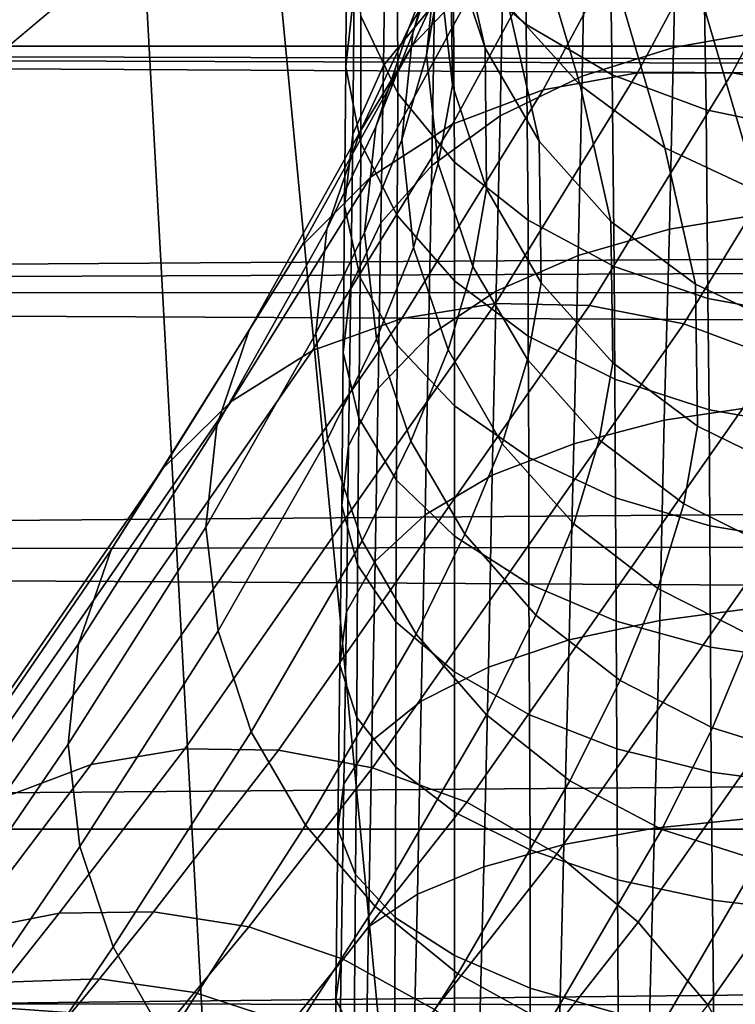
# Model space of a CAD drawing. Extents: x -43.1 to 43.1, y -41.3 to 41.3.
# Tile 436 of 744: x 0.008 to 0.118, y 0.104 to 0.255. Entities that reach past the tile are written whole.
import ezdxf

# ---------------------------------------------------------------- set-up
doc = ezdxf.new("R2010")
doc.units = 0
for name, color, linetype in [('CEILING_SUPPORT', 254, 'CONTINUOUS'), ('CLAMP', 254, 'CONTINUOUS'), ('METAL_BASE', 254, 'CONTINUOUS'), ('WIRE', 254, 'CONTINUOUS')]:
    doc.layers.add(name, color=color, linetype=linetype)

msp = doc.modelspace()

# ---------------------------------------------------------------- linework, layer by layer
at = {"layer": 'CEILING_SUPPORT'}
for points in [[(0.068, 0.0542, 101.9285), (0, 0.7651, 101.9285), (0.7651, 0.7651, 101.9285), (0.7651, 0, 101.9285)], [(0, 0.0869, 101.9285), (0, 0.7651, 101.9285), (0.0377, 0.0783, 101.9285)], [(0.068, 0.0542, 101.9285), (0.0377, 0.0783, 101.9285), (0, 0.7651, 101.9285)], [(0.068, 0.0542, 101.859), (0, 0.7651, 101.859), (0.7651, 0.7651, 101.859), (0.7651, 0, 101.859)], [(0, 0.0869, 101.859), (0, 0.7651, 101.859), (0.0377, 0.0783, 101.859)], [(0.068, 0.0542, 101.859), (0.0377, 0.0783, 101.859), (0, 0.7651, 101.859)]]:
    msp.add_3dface(points, dxfattribs=at)
at = {"layer": 'CLAMP'}
for points in [[(3.3384, 0.2512, 93.9791), (-0.6955, 0.2512, 93.9791), (-0.6955, 0.2868, 93.9527), (3.3384, 0.2868, 93.9527)], [(3.3384, 0.2512, 93.2273), (3.3384, 0.2868, 93.2537), (-0.6955, 0.2868, 93.2537), (-0.6955, 0.2512, 93.2273)], [(2.606, 0.2406, 93.9859), (2.5786, 0.2348, 93.9895), (-0.6955, 0.2512, 93.9791)], [(3.3384, 0.2512, 93.9791), (2.6341, 0.2433, 93.9842), (-0.6955, 0.2512, 93.9791)], [(-0.6955, 0.2512, 93.9791), (2.6341, 0.2433, 93.9842), (2.606, 0.2406, 93.9859)], [(-0.6955, 0.2512, 93.9791), (2.5786, 0.2348, 93.9895), (-0.6955, 0.2131, 94.0019)], [(-0.6955, 0.2512, 93.2273), (2.6341, 0.2433, 93.2222), (3.3384, 0.2512, 93.2273)], [(-0.6955, 0.2512, 93.2273), (2.606, 0.2406, 93.2205), (2.6341, 0.2433, 93.2222)], [(2.5786, 0.2348, 93.2169), (2.606, 0.2406, 93.2205), (-0.6955, 0.2512, 93.2273)], [(-0.6955, 0.2131, 93.2045), (2.5786, 0.2348, 93.2169), (-0.6955, 0.2512, 93.2273)], [(-0.6955, 0.2131, 94.0019), (2.5786, 0.2348, 93.9895), (2.5523, 0.2259, 93.9948)], [(-0.6955, 0.2131, 93.2045), (2.5523, 0.2259, 93.2116), (2.5786, 0.2348, 93.2169)], [(2.5273, 0.2142, 94.0013), (-0.6955, 0.2131, 94.0019), (2.5523, 0.2259, 93.9948)], [(2.5273, 0.2142, 93.2051), (2.5523, 0.2259, 93.2116), (-0.6955, 0.2131, 93.2045)], [(-0.6955, 0.2131, 94.0019), (2.5273, 0.2142, 94.0013), (2.501, 0.1978, 94.0097)], [(-0.6955, 0.2131, 93.2045), (2.501, 0.1978, 93.1967), (2.5273, 0.2142, 93.2051)], [(-0.6955, 0.173, 94.0209), (-0.6955, 0.2131, 94.0019), (2.501, 0.1978, 94.0097)], [(-0.6955, 0.173, 93.1855), (2.501, 0.1978, 93.1967), (-0.6955, 0.2131, 93.2045)], [(2.501, 0.1978, 94.0097), (2.4771, 0.1782, 94.0187), (-0.6955, 0.173, 94.0209)], [(2.4771, 0.1782, 93.1877), (2.501, 0.1978, 93.1967), (-0.6955, 0.173, 93.1855)], [(-0.6955, 0.173, 94.0209), (2.4771, 0.1782, 94.0187), (2.4558, 0.1557, 94.0276)], [(-0.6955, 0.173, 93.1855), (2.4558, 0.1557, 93.1788), (2.4771, 0.1782, 93.1877)], [(-0.6955, 0.173, 94.0209), (2.4558, 0.1557, 94.0276), (-0.6955, 0.1312, 94.0358)], [(2.4558, 0.1557, 93.1788), (-0.6955, 0.173, 93.1855), (-0.6955, 0.1312, 93.1706)], [(2.4375, 0.1306, 94.036), (-0.6955, 0.1312, 94.0358), (2.4558, 0.1557, 94.0276)], [(-0.6955, 0.1312, 93.1706), (2.4375, 0.1306, 93.1704), (2.4558, 0.1557, 93.1788)], [(-0.6955, 0.1312, 94.0358), (2.4375, 0.1306, 94.036), (-0.0031, 0.1043, 94.0431)], [(-0.0031, 0.1043, 93.1633), (2.4375, 0.1306, 93.1704), (-0.6955, 0.1312, 93.1706)], [(2.4375, 0.1306, 94.036), (2.4213, 0.1007, 94.0439), (-0.0031, 0.1043, 94.0431)], [(2.4213, 0.1007, 93.1625), (2.4375, 0.1306, 93.1704), (-0.0031, 0.1043, 93.1633)], [(2.4213, 0.1007, 94.0439), (0.0177, 0.1028, 94.0434), (-0.0031, 0.1043, 94.0431)], [(2.4213, 0.1007, 93.1625), (-0.0031, 0.1043, 93.1633), (0.0177, 0.1028, 93.163)]]:
    msp.add_3dface(points, dxfattribs=at)
at = {"layer": 'METAL_BASE'}
for points in [[(-1.669, 0.6609, 8.6989), (-0.8194, 1.6735, 8.6989), (0.4824, 1.903, 8.6989), (1.6271, -1.2421, 8.6989)], [(-0.9992, 1.3658, 8.6989), (-1.609, 0.3096, 8.6989), (-1.3972, -0.8914, 8.6989), (1.2928, 1.3658, 8.6989)], [(-1.3972, -0.8914, 8.6989), (-0.463, -1.6754, 8.6989), (0.7566, -1.6754, 8.6989), (1.2928, 1.3658, 8.6989)], [(-0.8992, 1.2466, 0.6411), (-1.4558, 0.2826, 0.6411), (-1.2625, -0.8137, 0.6411), (1.1929, 1.2466, 0.6411)], [(-1.2625, -0.8137, 0.6411), (-0.4098, -1.5292, 0.6411), (0.7034, -1.5292, 0.6411), (1.1929, 1.2466, 0.6411)], [(-0.8194, -1.6735, 8.6989), (-1.669, -0.6609, 8.6989), (-1.669, 0.6609, 8.6989), (1.6271, -1.2421, 8.6989)]]:
    msp.add_3dface(points, dxfattribs=at)
at = {"layer": 'WIRE'}
for points in [[(0.0732, 0.2918, 2.4407), (0.0834, 0.2573, 2.5919), (0.0944, 0.2452, 2.5886), (0.0842, 0.2797, 2.437)], [(0.0749, 0.2642, 1.641), (0.0746, 0.2918, 1.6794), (0.0858, 0.2813, 1.6861), (0.0861, 0.2545, 1.6486)], [(0.0607, 0.2558, 1.5845), (0.0608, 0.2886, 1.622), (0.0663, 0.2758, 1.632), (0.0664, 0.244, 1.5956)], [(0.0698, 0.2875, 2.5993), (0.0745, 0.2669, 2.6962), (0.0798, 0.2509, 2.6926), (0.0751, 0.2716, 2.5955)], [(0.0821, 0.2826, 2.9023), (0.0763, 0.2677, 2.9493), (0.0681, 0.254, 2.9435), (0.0738, 0.2686, 2.8972)], [(0.0727, 0.2836, 2.6999), (0.0729, 0.2618, 2.7946), (0.0748, 0.2452, 2.7905), (0.0745, 0.2669, 2.6962)], [(0.072, 0.2578, 1.497), (0.0724, 0.2813, 1.5175), (0.0645, 0.2711, 1.5285), (0.0642, 0.2482, 1.5086)], [(0.0777, 0.282, 2.8503), (0.0738, 0.2686, 2.8972), (0.0687, 0.2532, 2.8919), (0.0725, 0.2663, 2.8456)], [(0.0861, 0.2545, 1.6486), (0.0858, 0.2813, 1.6861), (0.0989, 0.2731, 1.6915), (0.0993, 0.2468, 1.6545)], [(0.0597, 0.2598, 1.5405), (0.0599, 0.2807, 1.5609), (0.0585, 0.2682, 1.5728), (0.0584, 0.248, 1.553)], [(0.0842, 0.2797, 2.437), (0.0944, 0.2452, 2.5886), (0.1074, 0.2356, 2.5858), (0.0972, 0.2703, 2.4338)], [(0.1209, 0.2801, 3.0164), (0.1032, 0.2471, 3.0988), (0.0887, 0.2445, 3.094), (0.1062, 0.2771, 3.0125)], [(0.1356, 0.2805, 3.0194), (0.1177, 0.2471, 3.1025), (0.1032, 0.2471, 3.0988), (0.1209, 0.2801, 3.0164)], [(0.1235, 0.2536, 1.4487), (0.1241, 0.2802, 1.4694), (0.1093, 0.2773, 1.4731), (0.1087, 0.251, 1.4526)], [(0.1503, 0.2784, 3.0214), (0.1323, 0.2446, 3.1052), (0.1177, 0.2471, 3.1025), (0.1356, 0.2805, 3.0194)], [(0.0871, 0.2792, 2.9548), (0.0794, 0.2626, 3.002), (0.0687, 0.2514, 2.9958), (0.0763, 0.2677, 2.9493)], [(0.0747, 0.2784, 2.7988), (0.0725, 0.2663, 2.8456), (0.0708, 0.2498, 2.841), (0.0729, 0.2618, 2.7946)], [(0.1062, 0.2771, 3.0125), (0.0887, 0.2445, 3.094), (0.0748, 0.2392, 3.0882), (0.0922, 0.2712, 3.0076)], [(0.1087, 0.251, 1.4526), (0.1093, 0.2773, 1.4731), (0.0952, 0.2726, 1.479), (0.0947, 0.2466, 1.4589)], [(0.0664, 0.244, 1.5956), (0.0663, 0.2758, 1.632), (0.0749, 0.2642, 1.641), (0.0751, 0.2334, 1.6056)], [(0.0947, 0.2466, 1.4589), (0.0952, 0.2726, 1.479), (0.0826, 0.266, 1.487), (0.0821, 0.2405, 1.4674)], [(0.0993, 0.2468, 1.6545), (0.0989, 0.2731, 1.6915), (0.1133, 0.2673, 1.6952), (0.1137, 0.2414, 1.6587)], [(0.0642, 0.2482, 1.5086), (0.0645, 0.2711, 1.5285), (0.0597, 0.2598, 1.5405), (0.0595, 0.2377, 1.5213)], [(0.0922, 0.2712, 3.0076), (0.0748, 0.2392, 3.0882), (0.0622, 0.2311, 3.0815), (0.0794, 0.2626, 3.002)], [(0.0751, 0.2716, 2.5955), (0.0798, 0.2509, 2.6926), (0.0881, 0.2366, 2.6893), (0.0834, 0.2573, 2.5919)], [(0.0972, 0.2703, 2.4338), (0.1074, 0.2356, 2.5858), (0.1217, 0.2289, 2.5835), (0.1115, 0.2636, 2.4312)], [(0.0584, 0.248, 1.553), (0.0585, 0.2682, 1.5728), (0.0607, 0.2558, 1.5845), (0.0607, 0.2363, 1.5654)], [(0.0763, 0.2677, 2.9493), (0.0687, 0.2514, 2.9958), (0.0606, 0.2381, 2.9892), (0.0681, 0.254, 2.9435)], [(0.0738, 0.2686, 2.8972), (0.0681, 0.254, 2.9435), (0.063, 0.2388, 2.9376), (0.0687, 0.2532, 2.8919)], [(0.0725, 0.2663, 2.8456), (0.0687, 0.2532, 2.8919), (0.067, 0.2368, 2.8868), (0.0708, 0.2498, 2.841)], [(0.0821, 0.2405, 1.4674), (0.0826, 0.266, 1.487), (0.072, 0.2578, 1.497), (0.0716, 0.2329, 1.4779)], [(0.0745, 0.2669, 2.6962), (0.0748, 0.2452, 2.7905), (0.08, 0.2293, 2.7868), (0.0798, 0.2509, 2.6926)], [(0.1137, 0.2414, 1.6587), (0.1133, 0.2673, 1.6952), (0.1283, 0.264, 1.6974), (0.1287, 0.2383, 1.6611)], [(0.0751, 0.2334, 1.6056), (0.0749, 0.2642, 1.641), (0.0861, 0.2545, 1.6486), (0.0864, 0.2245, 1.6141)], [(0.1115, 0.2636, 2.4312), (0.1217, 0.2289, 2.5835), (0.1366, 0.225, 2.5817), (0.1264, 0.2598, 2.4293)], [(0.0794, 0.2626, 3.002), (0.0622, 0.2311, 3.0815), (0.0516, 0.2205, 3.0743), (0.0687, 0.2514, 2.9958)], [(0.0729, 0.2618, 2.7946), (0.0708, 0.2498, 2.841), (0.0726, 0.2332, 2.8366), (0.0748, 0.2452, 2.7905)], [(0.0595, 0.2377, 1.5213), (0.0597, 0.2598, 1.5405), (0.0584, 0.248, 1.553), (0.0582, 0.2267, 1.5345)], [(0.0716, 0.2329, 1.4779), (0.072, 0.2578, 1.497), (0.0642, 0.2482, 1.5086), (0.0638, 0.2241, 1.4901)], [(0.0834, 0.2573, 2.5919), (0.0881, 0.2366, 2.6893), (0.0991, 0.2243, 2.6863), (0.0944, 0.2452, 2.5886)], [(0.0607, 0.2363, 1.5654), (0.0607, 0.2558, 1.5845), (0.0664, 0.244, 1.5956), (0.0663, 0.2252, 1.5772)], [(0.0681, 0.254, 2.9435), (0.0606, 0.2381, 2.9892), (0.0555, 0.2231, 2.9827), (0.063, 0.2388, 2.9376)], [(0.0864, 0.2245, 1.6141), (0.0861, 0.2545, 1.6486), (0.0993, 0.2468, 1.6545), (0.0996, 0.2174, 1.6207)], [(0.0687, 0.2532, 2.8919), (0.063, 0.2388, 2.9376), (0.0613, 0.2226, 2.9318), (0.067, 0.2368, 2.8868)], [(0.1228, 0.2255, 1.4297), (0.1235, 0.2536, 1.4487), (0.1087, 0.251, 1.4526), (0.1081, 0.2231, 1.4338)], [(0.0687, 0.2514, 2.9958), (0.0516, 0.2205, 3.0743), (0.0436, 0.2076, 3.0667), (0.0606, 0.2381, 2.9892)], [(0.0798, 0.2509, 2.6926), (0.08, 0.2293, 2.7868), (0.0884, 0.2149, 2.7834), (0.0881, 0.2366, 2.6893)], [(0.1081, 0.2231, 1.4338), (0.1087, 0.251, 1.4526), (0.0947, 0.2466, 1.4589), (0.0941, 0.2191, 1.4404)], [(0.0708, 0.2498, 2.841), (0.067, 0.2368, 2.8868), (0.0688, 0.2203, 2.8819), (0.0726, 0.2332, 2.8366)], [(0.0582, 0.2267, 1.5345), (0.0584, 0.248, 1.553), (0.0607, 0.2363, 1.5654), (0.0606, 0.2157, 1.5476)], [(0.0638, 0.2241, 1.4901), (0.0642, 0.2482, 1.5086), (0.0595, 0.2377, 1.5213), (0.0592, 0.2144, 1.5035)], [(0.1032, 0.2471, 3.0988), (0.0814, 0.2117, 3.1785), (0.067, 0.2094, 3.1732), (0.0887, 0.2445, 3.094)], [(0.1177, 0.2471, 3.1025), (0.0958, 0.2114, 3.1827), (0.0814, 0.2117, 3.1785), (0.1032, 0.2471, 3.0988)], [(0.0941, 0.2191, 1.4404), (0.0947, 0.2466, 1.4589), (0.0821, 0.2405, 1.4674), (0.0815, 0.2136, 1.4494)], [(0.1323, 0.2446, 3.1052), (0.1103, 0.2086, 3.1857), (0.0958, 0.2114, 3.1827), (0.1177, 0.2471, 3.1025)], [(0.0996, 0.2174, 1.6207), (0.0993, 0.2468, 1.6545), (0.1137, 0.2414, 1.6587), (0.114, 0.2125, 1.6253)], [(0.0748, 0.2452, 2.7905), (0.0726, 0.2332, 2.8366), (0.0779, 0.2174, 2.8326), (0.08, 0.2293, 2.7868)], [(0.0944, 0.2452, 2.5886), (0.0991, 0.2243, 2.6863), (0.1121, 0.2147, 2.6838), (0.1074, 0.2356, 2.5858)], [(0.0887, 0.2445, 3.094), (0.067, 0.2094, 3.1732), (0.0533, 0.2045, 3.1668), (0.0748, 0.2392, 3.0882)], [(0.0663, 0.2252, 1.5772), (0.0664, 0.244, 1.5956), (0.0751, 0.2334, 1.6056), (0.0751, 0.2152, 1.5877)], [(0.1468, 0.2395, 3.1067), (0.1247, 0.2032, 3.1876), (0.1103, 0.2086, 3.1857), (0.1323, 0.2446, 3.1052)], [(0.0815, 0.2136, 1.4494), (0.0821, 0.2405, 1.4674), (0.0716, 0.2329, 1.4779), (0.0711, 0.2067, 1.4605)], [(0.114, 0.2125, 1.6253), (0.1137, 0.2414, 1.6587), (0.1287, 0.2383, 1.6611), (0.129, 0.2097, 1.6279)], [(0.0748, 0.2392, 3.0882), (0.0533, 0.2045, 3.1668), (0.0408, 0.1967, 3.1595), (0.0622, 0.2311, 3.0815)], [(0.063, 0.2388, 2.9376), (0.0555, 0.2231, 2.9827), (0.0538, 0.2071, 2.9764), (0.0613, 0.2226, 2.9318)], [(0.0606, 0.2381, 2.9892), (0.0436, 0.2076, 3.0667), (0.0386, 0.193, 3.0592), (0.0555, 0.2231, 2.9827)], [(0.0592, 0.2144, 1.5035), (0.0595, 0.2377, 1.5213), (0.0582, 0.2267, 1.5345), (0.058, 0.2042, 1.5174)], [(0.0606, 0.2157, 1.5476), (0.0607, 0.2363, 1.5654), (0.0663, 0.2252, 1.5772), (0.0663, 0.2053, 1.56)], [(0.067, 0.2368, 2.8868), (0.0613, 0.2226, 2.9318), (0.0631, 0.2063, 2.9266), (0.0688, 0.2203, 2.8819)], [(0.0881, 0.2366, 2.6893), (0.0884, 0.2149, 2.7834), (0.0994, 0.2026, 2.7807), (0.0991, 0.2243, 2.6863)], [(0.1074, 0.2356, 2.5858), (0.1121, 0.2147, 2.6838), (0.1264, 0.2079, 2.6819), (0.1217, 0.2289, 2.5835)], [(0.0711, 0.2067, 1.4605), (0.0716, 0.2329, 1.4779), (0.0638, 0.2241, 1.4901), (0.0634, 0.1987, 1.4733)], [(0.0726, 0.2332, 2.8366), (0.0688, 0.2203, 2.8819), (0.0741, 0.2046, 2.8777), (0.0779, 0.2174, 2.8326)], [(0.0751, 0.2152, 1.5877), (0.0751, 0.2334, 1.6056), (0.0864, 0.2245, 1.6141), (0.0864, 0.2067, 1.5966)], [(0.0622, 0.2311, 3.0815), (0.0408, 0.1967, 3.1595), (0.0303, 0.1864, 3.1516), (0.0516, 0.2205, 3.0743)], [(0.08, 0.2293, 2.7868), (0.0779, 0.2174, 2.8326), (0.0863, 0.2031, 2.8292), (0.0884, 0.2149, 2.7834)], [(0.058, 0.2042, 1.5174), (0.0582, 0.2267, 1.5345), (0.0606, 0.2157, 1.5476), (0.0604, 0.1941, 1.5311)], [(0.0663, 0.2053, 1.56), (0.0663, 0.2252, 1.5772), (0.0751, 0.2152, 1.5877), (0.0751, 0.196, 1.5711)], [(0.1221, 0.196, 1.4126), (0.1228, 0.2255, 1.4297), (0.1081, 0.2231, 1.4338), (0.1073, 0.1938, 1.4169)], [(0.0634, 0.1987, 1.4733), (0.0638, 0.2241, 1.4901), (0.0592, 0.2144, 1.5035), (0.0588, 0.1899, 1.4873)], [(0.0864, 0.2067, 1.5966), (0.0864, 0.2245, 1.6141), (0.0996, 0.2174, 1.6207), (0.0997, 0.2001, 1.6036)], [(0.0991, 0.2243, 2.6863), (0.0994, 0.2026, 2.7807), (0.1124, 0.1929, 2.7787), (0.1121, 0.2147, 2.6838)], [(0.0555, 0.2231, 2.9827), (0.0386, 0.193, 3.0592), (0.0369, 0.1774, 3.0521), (0.0538, 0.2071, 2.9764)], [(0.0613, 0.2226, 2.9318), (0.0538, 0.2071, 2.9764), (0.0556, 0.1909, 2.9707), (0.0631, 0.2063, 2.9266)], [(0.1073, 0.1938, 1.4169), (0.1081, 0.2231, 1.4338), (0.0941, 0.2191, 1.4404), (0.0934, 0.1902, 1.4239)], [(0.0516, 0.2205, 3.0743), (0.0303, 0.1864, 3.1516), (0.0224, 0.1739, 3.1434), (0.0436, 0.2076, 3.0667)], [(0.0688, 0.2203, 2.8819), (0.0631, 0.2063, 2.9266), (0.0684, 0.1906, 2.9221), (0.0741, 0.2046, 2.8777)], [(0.0934, 0.1902, 1.4239), (0.0941, 0.2191, 1.4404), (0.0815, 0.2136, 1.4494), (0.0809, 0.1854, 1.4332)], [(0.0779, 0.2174, 2.8326), (0.0741, 0.2046, 2.8777), (0.0824, 0.1902, 2.8742), (0.0863, 0.2031, 2.8292)], [(0.0997, 0.2001, 1.6036), (0.0996, 0.2174, 1.6207), (0.114, 0.2125, 1.6253), (0.1142, 0.1954, 1.6084)], [(0.0604, 0.1941, 1.5311), (0.0606, 0.2157, 1.5476), (0.0663, 0.2053, 1.56), (0.0662, 0.1846, 1.5441)], [(0.0751, 0.196, 1.5711), (0.0751, 0.2152, 1.5877), (0.0864, 0.2067, 1.5966), (0.0865, 0.1881, 1.5804)], [(0.0884, 0.2149, 2.7834), (0.0863, 0.2031, 2.8292), (0.0973, 0.1908, 2.8266), (0.0994, 0.2026, 2.7807)], [(0.1121, 0.2147, 2.6838), (0.1124, 0.1929, 2.7787), (0.1267, 0.1859, 2.7774), (0.1264, 0.2079, 2.6819)], [(0.0588, 0.1899, 1.4873), (0.0592, 0.2144, 1.5035), (0.058, 0.2042, 1.5174), (0.0578, 0.1807, 1.5018)], [(0.0809, 0.1854, 1.4332), (0.0815, 0.2136, 1.4494), (0.0711, 0.2067, 1.4605), (0.0706, 0.1793, 1.4448)], [(0.0814, 0.2117, 3.1785), (0.0337, 0.1434, 3.3302), (0.0193, 0.141, 3.325), (0.067, 0.2094, 3.1732)], [(0.0958, 0.2114, 3.1827), (0.0481, 0.1432, 3.3344), (0.0337, 0.1434, 3.3302), (0.0814, 0.2117, 3.1785)], [(0.1142, 0.1954, 1.6084), (0.114, 0.2125, 1.6253), (0.129, 0.2097, 1.6279), (0.1292, 0.1928, 1.6111)], [(0.1103, 0.2086, 3.1857), (0.0625, 0.1405, 3.3375), (0.0481, 0.1432, 3.3344), (0.0958, 0.2114, 3.1827)], [(0.067, 0.2094, 3.1732), (0.0193, 0.141, 3.325), (0.0056, 0.1358, 3.3188), (0.0533, 0.2045, 3.1668)], [(0.1247, 0.2032, 3.1876), (0.077, 0.1352, 3.3396), (0.0625, 0.1405, 3.3375), (0.1103, 0.2086, 3.1857)], [(0.0436, 0.2076, 3.0667), (0.0224, 0.1739, 3.1434), (0.0174, 0.1595, 3.1354), (0.0386, 0.193, 3.0592)], [(0.0538, 0.2071, 2.9764), (0.0369, 0.1774, 3.0521), (0.0388, 0.1615, 3.0457), (0.0556, 0.1909, 2.9707)], [(0.0631, 0.2063, 2.9266), (0.0556, 0.1909, 2.9707), (0.0609, 0.1753, 2.9658), (0.0684, 0.1906, 2.9221)], [(0.0706, 0.1793, 1.4448), (0.0711, 0.2067, 1.4605), (0.0634, 0.1987, 1.4733), (0.0629, 0.1722, 1.4582)], [(0.0865, 0.1881, 1.5804), (0.0864, 0.2067, 1.5966), (0.0997, 0.2001, 1.6036), (0.0998, 0.1819, 1.5877)], [(0.0533, 0.2045, 3.1668), (0.0056, 0.1358, 3.3188), (-0.0069, 0.1278, 3.3118), (0.0408, 0.1967, 3.1595)], [(0.0578, 0.1807, 1.5018), (0.058, 0.2042, 1.5174), (0.0604, 0.1941, 1.5311), (0.0602, 0.1716, 1.5162)], [(0.0662, 0.1846, 1.5441), (0.0663, 0.2053, 1.56), (0.0751, 0.196, 1.5711), (0.0751, 0.176, 1.5558)], [(0.0741, 0.2046, 2.8777), (0.0684, 0.1906, 2.9221), (0.0767, 0.1763, 2.9184), (0.0824, 0.1902, 2.8742)], [(0.1385, 0.1953, 3.1881), (0.0908, 0.1273, 3.3404), (0.077, 0.1352, 3.3396), (0.1247, 0.2032, 3.1876)], [(0.0863, 0.2031, 2.8292), (0.0824, 0.1902, 2.8742), (0.0934, 0.1779, 2.8716), (0.0973, 0.1908, 2.8266)], [(0.0994, 0.2026, 2.7807), (0.0973, 0.1908, 2.8266), (0.1103, 0.181, 2.8248), (0.1124, 0.1929, 2.7787)], [(0.0998, 0.1819, 1.5877), (0.0997, 0.2001, 1.6036), (0.1142, 0.1954, 1.6084), (0.1143, 0.1776, 1.5927)], [(0.0629, 0.1722, 1.4582), (0.0634, 0.1987, 1.4733), (0.0588, 0.1899, 1.4873), (0.0585, 0.1644, 1.4729)], [(0.0408, 0.1967, 3.1595), (-0.0069, 0.1278, 3.3118), (-0.0174, 0.1172, 3.3043), (0.0303, 0.1864, 3.1516)], [(0.0751, 0.176, 1.5558), (0.0751, 0.196, 1.5711), (0.0865, 0.1881, 1.5804), (0.0865, 0.1687, 1.5655)], [(0.1511, 0.1848, 3.1871), (0.1033, 0.1168, 3.3398), (0.0908, 0.1273, 3.3404), (0.1385, 0.1953, 3.1881)], [(0.1213, 0.165, 1.3975), (0.1221, 0.196, 1.4126), (0.1073, 0.1938, 1.4169), (0.1066, 0.1631, 1.4021)], [(0.1143, 0.1776, 1.5927), (0.1142, 0.1954, 1.6084), (0.1292, 0.1928, 1.6111), (0.1293, 0.1751, 1.5955)], [(0.0602, 0.1716, 1.5162), (0.0604, 0.1941, 1.5311), (0.0662, 0.1846, 1.5441), (0.0661, 0.1629, 1.5298)], [(0.1066, 0.1631, 1.4021), (0.1073, 0.1938, 1.4169), (0.0934, 0.1902, 1.4239), (0.0927, 0.1601, 1.4094)], [(0.0386, 0.193, 3.0592), (0.0174, 0.1595, 3.1354), (0.0158, 0.1441, 3.1278), (0.0369, 0.1774, 3.0521)], [(0.1124, 0.1929, 2.7787), (0.1103, 0.181, 2.8248), (0.1245, 0.1739, 2.8238), (0.1267, 0.1859, 2.7774)], [(0.0556, 0.1909, 2.9707), (0.0388, 0.1615, 3.0457), (0.0439, 0.146, 3.0404), (0.0609, 0.1753, 2.9658)], [(0.0684, 0.1906, 2.9221), (0.0609, 0.1753, 2.9658), (0.0692, 0.161, 2.962), (0.0767, 0.1763, 2.9184)], [(0.0973, 0.1908, 2.8266), (0.0934, 0.1779, 2.8716), (0.1063, 0.168, 2.87), (0.1103, 0.181, 2.8248)], [(0.0585, 0.1644, 1.4729), (0.0588, 0.1899, 1.4873), (0.0578, 0.1807, 1.5018), (0.0575, 0.1563, 1.488)], [(0.0824, 0.1902, 2.8742), (0.0767, 0.1763, 2.9184), (0.0876, 0.1639, 2.9158), (0.0934, 0.1779, 2.8716)], [(0.0927, 0.1601, 1.4094), (0.0934, 0.1902, 1.4239), (0.0809, 0.1854, 1.4332), (0.0803, 0.1559, 1.4192)], [(0.0865, 0.1687, 1.5655), (0.0865, 0.1881, 1.5804), (0.0998, 0.1819, 1.5877), (0.0999, 0.163, 1.5731)], [(0.0303, 0.1864, 3.1516), (-0.0174, 0.1172, 3.3043), (-0.0254, 0.1043, 3.2967), (0.0224, 0.1739, 3.1434)], [(0.0661, 0.1629, 1.5298), (0.0662, 0.1846, 1.5441), (0.0751, 0.176, 1.5558), (0.0751, 0.1552, 1.542)], [(0.0803, 0.1559, 1.4192), (0.0809, 0.1854, 1.4332), (0.0706, 0.1793, 1.4448), (0.07, 0.1507, 1.4313)], [(0.1617, 0.1722, 3.1845), (0.114, 0.1041, 3.3377), (0.1033, 0.1168, 3.3398), (0.1511, 0.1848, 3.1871)], [(0.0999, 0.163, 1.5731), (0.0998, 0.1819, 1.5877), (0.1143, 0.1776, 1.5927), (0.1144, 0.159, 1.5784)], [(0.0575, 0.1563, 1.488), (0.0578, 0.1807, 1.5018), (0.0602, 0.1716, 1.5162), (0.0601, 0.1482, 1.503)], [(0.1103, 0.181, 2.8248), (0.1063, 0.168, 2.87), (0.1206, 0.1608, 2.8693), (0.1245, 0.1739, 2.8238)], [(0.07, 0.1507, 1.4313), (0.0706, 0.1793, 1.4448), (0.0629, 0.1722, 1.4582), (0.0624, 0.1446, 1.4452)], [(0.0369, 0.1774, 3.0521), (0.0158, 0.1441, 3.1278), (0.0176, 0.1284, 3.1211), (0.0388, 0.1615, 3.0457)], [(0.0934, 0.1779, 2.8716), (0.0876, 0.1639, 2.9158), (0.1005, 0.1539, 2.9144), (0.1063, 0.168, 2.87)], [(0.1144, 0.159, 1.5784), (0.1143, 0.1776, 1.5927), (0.1293, 0.1751, 1.5955), (0.1295, 0.1568, 1.5812)], [(0.0609, 0.1753, 2.9658), (0.0439, 0.146, 3.0404), (0.0522, 0.1317, 3.0364), (0.0692, 0.161, 2.962)], [(0.0767, 0.1763, 2.9184), (0.0692, 0.161, 2.962), (0.08, 0.1486, 2.9594), (0.0876, 0.1639, 2.9158)], [(0.0751, 0.1552, 1.542), (0.0751, 0.176, 1.5558), (0.0865, 0.1687, 1.5655), (0.0866, 0.1486, 1.5521)], [(0.0224, 0.1739, 3.1434), (-0.0254, 0.1043, 3.2967), (-0.0304, 0.0897, 3.2892), (0.0174, 0.1595, 3.1354)], [(0.0624, 0.1446, 1.4452), (0.0629, 0.1722, 1.4582), (0.0585, 0.1644, 1.4729), (0.0581, 0.138, 1.4604)], [(0.1699, 0.1579, 3.1804), (0.1221, 0.0896, 3.3342), (0.114, 0.1041, 3.3377), (0.1617, 0.1722, 3.1845)], [(0.0601, 0.1482, 1.503), (0.0602, 0.1716, 1.5162), (0.0661, 0.1629, 1.5298), (0.0661, 0.1406, 1.5172)], [(0.0866, 0.1486, 1.5521), (0.0865, 0.1687, 1.5655), (0.0999, 0.163, 1.5731), (0.1, 0.1434, 1.5601)], [(0.1063, 0.168, 2.87), (0.1005, 0.1539, 2.9144), (0.1147, 0.1466, 2.914), (0.1206, 0.1608, 2.8693)], [(0.1204, 0.1327, 1.3849), (0.1213, 0.165, 1.3975), (0.1066, 0.1631, 1.4021), (0.1058, 0.1312, 1.3897)], [(0.0581, 0.138, 1.4604), (0.0585, 0.1644, 1.4729), (0.0575, 0.1563, 1.488), (0.0572, 0.131, 1.4762)], [(0.0876, 0.1639, 2.9158), (0.08, 0.1486, 2.9594), (0.0928, 0.1385, 2.9581), (0.1005, 0.1539, 2.9144)], [(0.0661, 0.1406, 1.5172), (0.0661, 0.1629, 1.5298), (0.0751, 0.1552, 1.542), (0.0751, 0.1337, 1.5298)], [(0.1058, 0.1312, 1.3897), (0.1066, 0.1631, 1.4021), (0.0927, 0.1601, 1.4094), (0.0919, 0.1287, 1.3973)], [(0.1, 0.1434, 1.5601), (0.0999, 0.163, 1.5731), (0.1144, 0.159, 1.5784), (0.1145, 0.1398, 1.5655)], [(0.0388, 0.1615, 3.0457), (0.0176, 0.1284, 3.1211), (0.0227, 0.113, 3.1156), (0.0439, 0.146, 3.0404)], [(0.0692, 0.161, 2.962), (0.0522, 0.1317, 3.0364), (0.0629, 0.1192, 3.0338), (0.08, 0.1486, 2.9594)], [(0.1206, 0.1608, 2.8693), (0.1147, 0.1466, 2.914), (0.1295, 0.142, 2.9146), (0.1354, 0.1565, 2.8695)], [(0.0174, 0.1595, 3.1354), (-0.0304, 0.0897, 3.2892), (-0.032, 0.074, 3.2823), (0.0158, 0.1441, 3.1278)], [(0.0919, 0.1287, 1.3973), (0.0927, 0.1601, 1.4094), (0.0803, 0.1559, 1.4192), (0.0796, 0.1253, 1.4075)], [(0.1145, 0.1398, 1.5655), (0.1144, 0.159, 1.5784), (0.1295, 0.1568, 1.5812), (0.1296, 0.1378, 1.5684)], [(0.0572, 0.131, 1.4762), (0.0575, 0.1563, 1.488), (0.0601, 0.1482, 1.503), (0.0599, 0.1241, 1.4917)], [(0.0796, 0.1253, 1.4075), (0.0803, 0.1559, 1.4192), (0.07, 0.1507, 1.4313), (0.0694, 0.1211, 1.42)], [(0.0751, 0.1337, 1.5298), (0.0751, 0.1552, 1.542), (0.0866, 0.1486, 1.5521), (0.0867, 0.1279, 1.5404)], [(0.1005, 0.1539, 2.9144), (0.0928, 0.1385, 2.9581), (0.1069, 0.131, 2.958), (0.1147, 0.1466, 2.914)], [(0.0694, 0.1211, 1.42), (0.07, 0.1507, 1.4313), (0.0624, 0.1446, 1.4452), (0.0619, 0.1161, 1.4344)], [(0.0599, 0.1241, 1.4917), (0.0601, 0.1482, 1.503), (0.0661, 0.1406, 1.5172), (0.066, 0.1175, 1.5063)], [(0.08, 0.1486, 2.9594), (0.0629, 0.1192, 3.0338), (0.0756, 0.1089, 3.0326), (0.0928, 0.1385, 2.9581)], [(0.0867, 0.1279, 1.5404), (0.0866, 0.1486, 1.5521), (0.1, 0.1434, 1.5601), (0.1001, 0.1233, 1.5485)], [(0.1147, 0.1466, 2.914), (0.1069, 0.131, 2.958), (0.1217, 0.1263, 2.959), (0.1295, 0.142, 2.9146)], [(0.0439, 0.146, 3.0404), (0.0227, 0.113, 3.1156), (0.0309, 0.0986, 3.1115), (0.0522, 0.1317, 3.0364)], [(0.0158, 0.1441, 3.1278), (-0.032, 0.074, 3.2823), (-0.0302, 0.058, 3.2762), (0.0176, 0.1284, 3.1211)], [(0.0619, 0.1161, 1.4344), (0.0624, 0.1446, 1.4452), (0.0581, 0.138, 1.4604), (0.0577, 0.1107, 1.4501)], [(0.0337, 0.1434, 3.3302), (0.0144, 0.1182, 3.3964), (-0.0001, 0.1153, 3.3918), (0.0193, 0.141, 3.325)], [(0.0481, 0.1432, 3.3344), (0.0289, 0.1184, 3.4001), (0.0144, 0.1182, 3.3964), (0.0337, 0.1434, 3.3302)], [(0.0625, 0.1405, 3.3375), (0.0435, 0.1161, 3.4029), (0.0289, 0.1184, 3.4001), (0.0481, 0.1432, 3.3344)], [(0.1001, 0.1233, 1.5485), (0.1, 0.1434, 1.5601), (0.1145, 0.1398, 1.5655), (0.1147, 0.1202, 1.5541)], [(0.0193, 0.141, 3.325), (-0.0001, 0.1153, 3.3918), (-0.014, 0.1095, 3.3865), (0.0056, 0.1358, 3.3188)], [(0.077, 0.1352, 3.3396), (0.058, 0.1111, 3.4048), (0.0435, 0.1161, 3.4029), (0.0625, 0.1405, 3.3375)], [(0.066, 0.1175, 1.5063), (0.0661, 0.1406, 1.5172), (0.0751, 0.1337, 1.5298), (0.0751, 0.1117, 1.5194)], [(0.1147, 0.1202, 1.5541), (0.1145, 0.1398, 1.5655), (0.1296, 0.1378, 1.5684), (0.1298, 0.1184, 1.5571)], [(0.0577, 0.1107, 1.4501), (0.0581, 0.138, 1.4604), (0.0572, 0.131, 1.4762), (0.0569, 0.105, 1.4664)], [(0.0928, 0.1385, 2.9581), (0.0756, 0.1089, 3.0326), (0.0895, 0.1012, 3.0329), (0.1069, 0.131, 2.958)], [(0.0908, 0.1273, 3.3404), (0.072, 0.1034, 3.4056), (0.058, 0.1111, 3.4048), (0.077, 0.1352, 3.3396)], [(0.0751, 0.1117, 1.5194), (0.0751, 0.1337, 1.5298), (0.0867, 0.1279, 1.5404), (0.0867, 0.1067, 1.5303)], [(0.0522, 0.1317, 3.0364), (0.0309, 0.0986, 3.1115), (0.0415, 0.0861, 3.1089), (0.0629, 0.1192, 3.0338)], [(0.1195, 0.0993, 1.3749), (0.1204, 0.1327, 1.3849), (0.1058, 0.1312, 1.3897), (0.1049, 0.0982, 1.3799)], [(0.0569, 0.105, 1.4664), (0.0572, 0.131, 1.4762), (0.0599, 0.1241, 1.4917), (0.0597, 0.0993, 1.4824)], [(0.1069, 0.131, 2.958), (0.0895, 0.1012, 3.0329), (0.1041, 0.0961, 3.0344), (0.1217, 0.1263, 2.959)], [(0.1049, 0.0982, 1.3799), (0.1058, 0.1312, 1.3897), (0.0919, 0.1287, 1.3973), (0.0911, 0.0963, 1.3877)], [(0.0176, 0.1284, 3.1211), (-0.0302, 0.058, 3.2762), (-0.0251, 0.0424, 3.2713), (0.0227, 0.113, 3.1156)], [(0.0911, 0.0963, 1.3877), (0.0919, 0.1287, 1.3973), (0.0796, 0.1253, 1.4075), (0.0788, 0.0937, 1.3983)], [(0.1033, 0.1168, 3.3398), (0.0846, 0.093, 3.4052), (0.072, 0.1034, 3.4056), (0.0908, 0.1273, 3.3404)], [(0.0867, 0.1067, 1.5303), (0.0867, 0.1279, 1.5404), (0.1001, 0.1233, 1.5485), (0.1002, 0.1028, 1.5387)], [(0.1217, 0.1263, 2.959), (0.1041, 0.0961, 3.0344), (0.1187, 0.0935, 3.037), (0.1364, 0.1242, 2.961)], [(0.0597, 0.0993, 1.4824), (0.0599, 0.1241, 1.4917), (0.066, 0.1175, 1.5063), (0.0659, 0.094, 1.4975)], [(0.0788, 0.0937, 1.3983), (0.0796, 0.1253, 1.4075), (0.0694, 0.1211, 1.42), (0.0687, 0.0905, 1.4112)], [(0.1002, 0.1028, 1.5387), (0.1001, 0.1233, 1.5485), (0.1147, 0.1202, 1.5541), (0.1149, 0.1001, 1.5445)], [(0.0687, 0.0905, 1.4112), (0.0694, 0.1211, 1.42), (0.0619, 0.1161, 1.4344), (0.0614, 0.0868, 1.426)], [(0.1149, 0.1001, 1.5445), (0.1147, 0.1202, 1.5541), (0.1298, 0.1184, 1.5571), (0.13, 0.0986, 1.5475)], [(0.0144, 0.1182, 3.3964), (0.006, 0.1076, 3.4296), (-0.0086, 0.1044, 3.4255), (-0.0001, 0.1153, 3.3918)], [(0.0289, 0.1184, 3.4001), (0.0206, 0.1081, 3.4329), (0.006, 0.1076, 3.4296), (0.0144, 0.1182, 3.3964)], [(0.0435, 0.1161, 3.4029), (0.0352, 0.106, 3.4354), (0.0206, 0.1081, 3.4329), (0.0289, 0.1184, 3.4001)], [(0.0629, 0.1192, 3.0338), (0.0415, 0.0861, 3.1089), (0.0541, 0.0756, 3.1079), (0.0756, 0.1089, 3.0326)], [(0.0659, 0.094, 1.4975), (0.066, 0.1175, 1.5063), (0.0751, 0.1117, 1.5194), (0.0751, 0.0892, 1.5109)], [(0.114, 0.1041, 3.3377), (0.0953, 0.0803, 3.4036), (0.0846, 0.093, 3.4052), (0.1033, 0.1168, 3.3398)], [(0.058, 0.1111, 3.4048), (0.0499, 0.1012, 3.4371), (0.0352, 0.106, 3.4354), (0.0435, 0.1161, 3.4029)], [(0.0614, 0.0868, 1.426), (0.0619, 0.1161, 1.4344), (0.0577, 0.1107, 1.4501), (0.0573, 0.0826, 1.4421)], [(0.0227, 0.113, 3.1156), (-0.0251, 0.0424, 3.2713), (-0.017, 0.0279, 3.2677), (0.0309, 0.0986, 3.1115)], [(0.072, 0.1034, 3.4056), (0.0639, 0.0936, 3.4379), (0.0499, 0.1012, 3.4371), (0.058, 0.1111, 3.4048)], [(0.0573, 0.0826, 1.4421), (0.0577, 0.1107, 1.4501), (0.0569, 0.105, 1.4664), (0.0566, 0.0783, 1.4588)], [(0.0751, 0.0892, 1.5109), (0.0751, 0.1117, 1.5194), (0.0867, 0.1067, 1.5303), (0.0868, 0.0851, 1.5221)], [(0.0756, 0.1089, 3.0326), (0.0541, 0.0756, 3.1079), (0.068, 0.0677, 3.1084), (0.0895, 0.1012, 3.0329)], [(0.0206, 0.1081, 3.4329), (0.0134, 0.0994, 3.4657), (-0.0013, 0.0986, 3.463), (0.006, 0.1076, 3.4296)], [(0.0352, 0.106, 3.4354), (0.0282, 0.0975, 3.4679), (0.0134, 0.0994, 3.4657), (0.0206, 0.1081, 3.4329)], [(0.0499, 0.1012, 3.4371), (0.0429, 0.0929, 3.4694), (0.0282, 0.0975, 3.4679), (0.0352, 0.106, 3.4354)], [(0.0868, 0.0851, 1.5221), (0.0867, 0.1067, 1.5303), (0.1002, 0.1028, 1.5387), (0.1004, 0.0819, 1.5307)], [(0.0566, 0.0783, 1.4588), (0.0569, 0.105, 1.4664), (0.0597, 0.0993, 1.4824), (0.0596, 0.074, 1.4752)]]:
    msp.add_3dface(points, dxfattribs=at)

doc.saveas('drawing.dxf')
